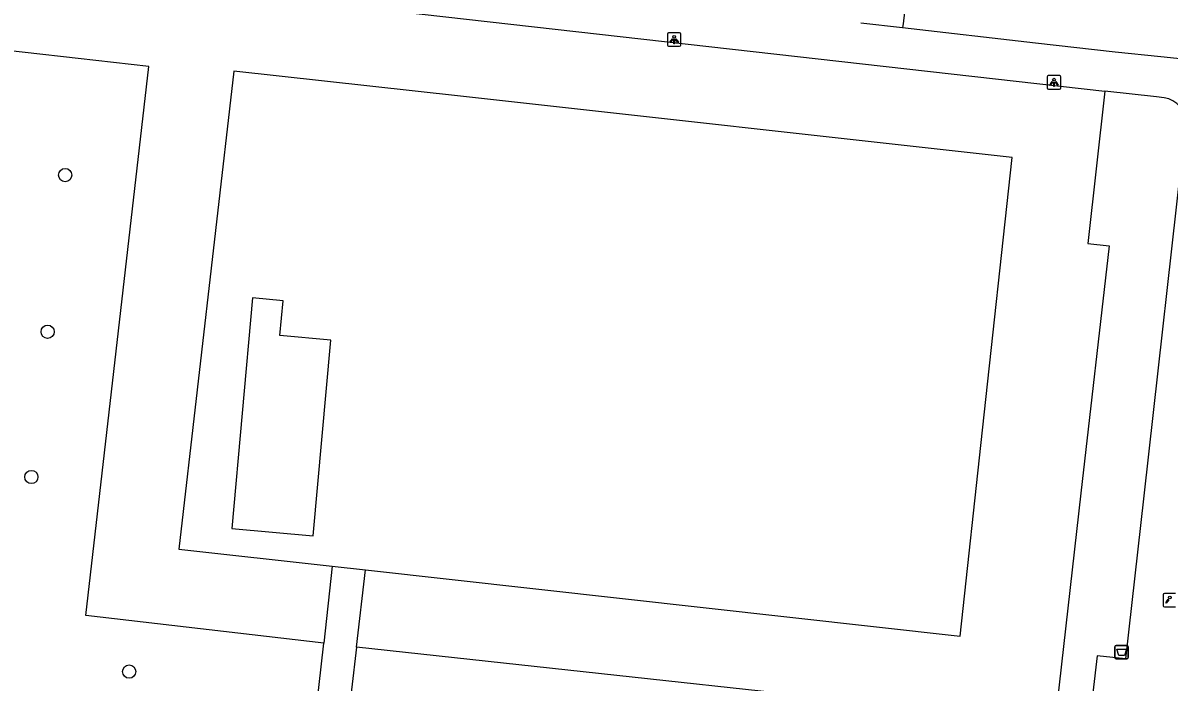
# Model space of a CAD drawing. Extents: x 161928 to 163055, y 386475 to 387428.
# Drawn here: x 162226.5 to 162311.1, y 387155 to 387203.7 of the extents above; entities that cross this region are included whole.
import ezdxf

# ---------------------------------------------------------------- set-up
doc = ezdxf.new("R2010")
doc.units = 0
for name, color, linetype in [('IMGEO_Afvalbak', 7, 'Continuous'), ('IMGEO_Boom', 7, 'Continuous'), ('IMGEO_Groenvoorziening', 7, 'Continuous'), ('IMGEO_Lichtpunt', 7, 'Continuous'), ('IMGEO_Pand', 7, 'Continuous'), ('IMGEO_Voetpad_open', 7, 'Continuous')]:
    doc.layers.add(name, color=color, linetype=linetype)

msp = doc.modelspace()

# ---------------------------------------------------------------- linework, layer by layer
at = {"layer": 'IMGEO_Afvalbak'}
for p, q in [((162307.239, 387157.702), (162308.029, 387157.702)), ((162308.029, 387157.702), (162307.239, 387157.702)), ((162307.139, 387156.802), (162307.139, 387157.602)), ((162307.139, 387157.602), (162307.139, 387156.802)), ((162308.129, 387157.602), (162308.129, 387156.802)), ((162308.129, 387156.802), (162308.129, 387157.602)), ((162308.029, 387156.702), (162307.239, 387156.702)), ((162307.239, 387156.702), (162308.029, 387156.702))]:
    msp.add_line(p, q, dxfattribs=at)
msp.add_lwpolyline([(162307.282, 387157.416), (162307.986, 387157.416), (162307.837, 387156.946), (162307.431, 387156.946), (162307.282, 387157.416)], dxfattribs=at)
for centre, start, end in [((162307.239, 387157.602), 90, 180), ((162307.239, 387157.602), 90, 180), ((162308.029, 387157.602), 0, 90), ((162308.029, 387157.602), 360, 90), ((162307.239, 387156.802), 180, 270), ((162307.239, 387156.802), 180, 270), ((162308.029, 387156.802), 270, 0), ((162308.029, 387156.802), 270, 0)]:
    msp.add_arc(centre, 0.1, start, end, dxfattribs=at)
at = {"layer": 'IMGEO_Boom'}
for centre in [(162229.582, 387192.461), (162228.286, 387180.883), (162227.084, 387170.15), (162234.311, 387155.769)]:
    msp.add_circle(centre, 0.489, dxfattribs=at)
at = {"layer": 'IMGEO_Groenvoorziening'}
for points in [[(162291.864, 387206.878), (162291.487, 387203.642), (162291.454, 387203.356)], [(162248.683, 387157.87), (162231.107, 387159.904), (162235.766, 387200.474), (162214.845, 387202.842)], [(162251.765, 387163.282), (162295.695, 387158.391), (162297.351, 387173.619), (162299.541, 387193.751), (162258.797, 387198.284), (162242.037, 387200.149), (162237.976, 387164.817), (162249.318, 387163.554)], [(162306.399, 387198.655), (162305.131, 387187.402), (162306.717, 387187.238), (162304.632, 387168.961), (162302.694, 387151.969), (162251.099, 387157.586)]]:
    msp.add_lwpolyline(points, dxfattribs=at)
at = {"layer": 'IMGEO_Lichtpunt'}
for p, q in [((162274.075, 387202.878), (162274.075, 387202.071)), ((162274.075, 387202.878), (162274.075, 387202.071)), ((162274.977, 387202.973), (162274.169, 387202.973)), ((162274.977, 387202.973), (162274.169, 387202.973)), ((162275.071, 387202.071), (162275.071, 387202.878)), ((162275.071, 387202.071), (162275.071, 387202.878)), ((162274.169, 387201.977), (162274.977, 387201.977)), ((162274.169, 387201.977), (162274.977, 387201.977)), ((162302.141, 387199.716), (162302.141, 387198.909)), ((162302.141, 387199.716), (162302.141, 387198.909)), ((162303.043, 387199.811), (162302.235, 387199.811)), ((162303.043, 387199.811), (162302.235, 387199.811)), ((162303.137, 387198.909), (162303.137, 387199.716)), ((162303.137, 387198.909), (162303.137, 387199.716)), ((162302.235, 387198.815), (162303.043, 387198.815)), ((162302.235, 387198.815), (162303.043, 387198.815)), ((162310.703, 387161.446), (162310.703, 387160.639)), ((162310.703, 387161.446), (162310.703, 387160.639)), ((162311.605, 387161.541), (162310.797, 387161.541)), ((162311.605, 387161.541), (162310.797, 387161.541)), ((162310.797, 387160.545), (162311.605, 387160.545)), ((162310.797, 387160.545), (162311.605, 387160.545))]:
    msp.add_line(p, q, dxfattribs=at)
for points in [[(162274.449, 387202.542), (162274.488, 387202.514), (162274.3, 387202.252), (162274.262, 387202.279), (162274.449, 387202.542)], [(162274.661, 387202.514), (162274.699, 387202.541), (162274.886, 387202.279), (162274.847, 387202.251), (162274.661, 387202.514)], [(162274.551, 387202.494), (162274.598, 387202.494), (162274.598, 387202.172), (162274.551, 387202.172), (162274.551, 387202.494)], [(162302.515, 387199.38), (162302.554, 387199.352), (162302.366, 387199.09), (162302.328, 387199.117), (162302.515, 387199.38)], [(162302.617, 387199.332), (162302.664, 387199.332), (162302.664, 387199.01), (162302.617, 387199.01), (162302.617, 387199.332)], [(162302.727, 387199.352), (162302.765, 387199.379), (162302.952, 387199.117), (162302.913, 387199.089), (162302.727, 387199.352)], [(162311.077, 387161.11), (162311.116, 387161.082), (162310.928, 387160.82), (162310.89, 387160.847), (162311.077, 387161.11)]]:
    msp.add_lwpolyline(points, dxfattribs=at)
for centre in [(162274.574, 387202.676), (162302.64, 387199.514), (162311.202, 387161.244)]:
    msp.add_circle(centre, 0.0994, dxfattribs=at)
for centre, start, end in [((162274.169, 387202.878), 90, 180), ((162274.169, 387202.878), 90, 180), ((162274.977, 387202.878), 0, 90), ((162274.977, 387202.878), 0, 90), ((162274.169, 387202.071), 180, 270), ((162274.169, 387202.071), 180, 270), ((162274.977, 387202.071), 270, 0), ((162274.977, 387202.071), 270, 360), ((162302.235, 387199.716), 90, 180), ((162302.235, 387199.716), 90, 180), ((162303.043, 387199.716), 0, 90), ((162303.043, 387199.716), 0, 90), ((162302.235, 387198.909), 180, 270), ((162302.235, 387198.909), 180, 270), ((162303.043, 387198.909), 270, 0), ((162303.043, 387198.909), 270, 360), ((162310.797, 387161.446), 90, 180), ((162310.797, 387161.446), 90, 180), ((162310.797, 387160.639), 180, 270), ((162310.797, 387160.639), 180, 270)]:
    msp.add_arc(centre, 0.0946, start, end, dxfattribs=at)
at = {"layer": 'IMGEO_Pand'}
msp.add_lwpolyline([(162249.221, 387180.257), (162245.448, 387180.6), (162245.682, 387183.176), (162243.433, 387183.38), (162241.884, 387166.342), (162247.906, 387165.794), (162249.221, 387180.257)], dxfattribs=at)
at = {"layer": 'IMGEO_Voetpad_open'}
for points in [[(162215.267, 387206.602), (162215.312, 387206.818), (162215.375, 387207.029), (162215.458, 387207.234), (162215.558, 387207.431), (162215.675, 387207.617), (162215.808, 387207.793), (162215.957, 387207.956), (162216.12, 387208.105), (162216.295, 387208.239), (162216.482, 387208.357), (162216.678, 387208.457), (162216.882, 387208.54), (162217.093, 387208.604), (162217.309, 387208.649), (162217.529, 387208.674), (162217.749, 387208.68), (162229.328, 387207.371), (162247.872, 387205.274), (162306.399, 387198.655)], [(162288.366, 387203.706), (162291.454, 387203.356)], [(162291.454, 387203.356), (162301.279, 387202.242), (162307.165, 387201.575), (162310.527, 387201.22), (162312.909, 387200.984)], [(162310.773, 387198.18), (162310.219, 387198.245), (162306.399, 387198.655)], [(162312.357, 387196.239), (162309.272, 387168.767), (162307.918, 387156.711), (162305.824, 387156.934), (162305.249, 387151.876), (162307.337, 387151.653), (162306.809, 387146.718)], [(162249.318, 387163.554), (162248.683, 387157.87)], [(162249.318, 387163.554), (162251.765, 387163.282)], [(162251.099, 387157.586), (162251.765, 387163.282)], [(162247.975, 387151.529), (162248.683, 387157.87)], [(162251.099, 387157.586), (162250.359, 387151.263)]]:
    msp.add_lwpolyline(points, dxfattribs=at)
msp.add_arc((162310.502, 387196.342), 1.858, 356.82836, 81.60564, dxfattribs=at)

doc.saveas('drawing.dxf')
